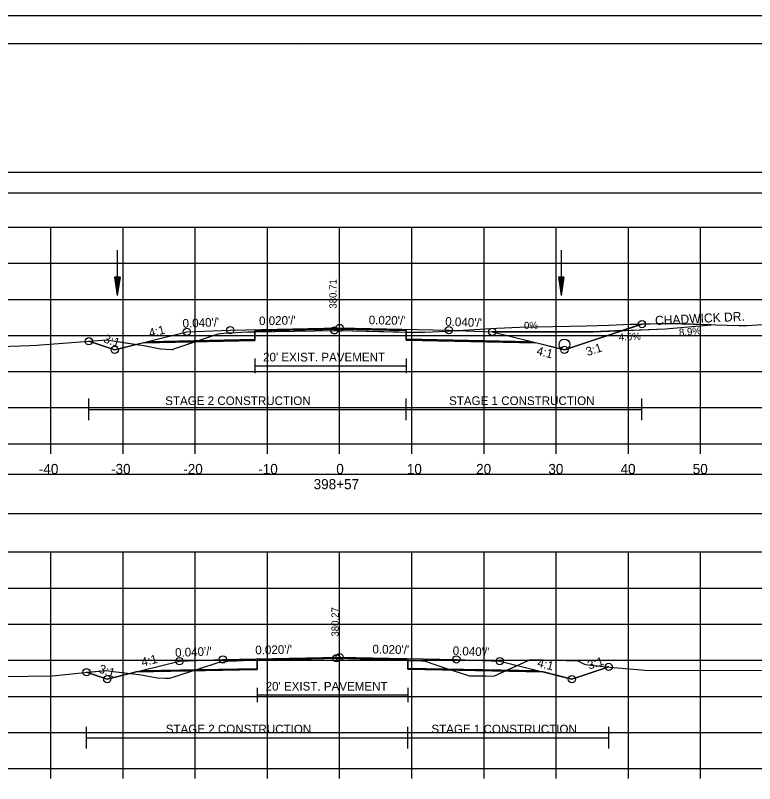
# Model space of a CAD drawing. Extents: x 1376273 to 1384221, y 378927 to 384592.
# Drawn here: x 1382846.3 to 1382948.7, y 380432.1 to 380538.5 of the extents above; entities that cross this region are included whole.
import ezdxf

# ---------------------------------------------------------------- set-up
doc = ezdxf.new("R2010")
doc.units = 0
for name, color, linetype in [('R_Alt Surface', 7, 'Continuous'), ('R_Axis', 7, 'Continuous'), ('R_Axis Annot', 7, 'Continuous'), ('R_Border', 7, 'Continuous'), ('R_Contours', 7, 'Continuous'), ('R_Dimension', 7, 'Continuous'), ('R_Drive', 7, 'Continuous'), ('R_Exist Surface', 7, 'Continuous'), ('R_Fin Surface', 7, 'Continuous'), ('R_Grid', 7, 'Continuous'), ('R_No Plot', 7, 'Continuous'), ('R_Water', 7, 'Continuous'), ('R_Xsect Elev', 7, 'Continuous'), ('R_Xsect Slope', 7, 'Continuous'), ('T_Detection Zones', 7, 'Continuous'), ('T_Notes', 7, 'Continuous')]:
    doc.layers.add(name, color=color, linetype=linetype)

msp = doc.modelspace()

# ---------------------------------------------------------------- linework, layer by layer
at = {"layer": 'R_Alt Surface'}
for points in [[(1382864.8, 380493.34), (1382879.46, 380493.63), (1382879.47, 380494.8), (1382891.22, 380495.03), (1382900.45, 380494.85), (1382900.46, 380493.68), (1382917.64, 380493.34)], [(1382879.47, 380490.95), (1382879.47, 380488.95)], [(1382900.45, 380490.95), (1382900.45, 380488.95)], [(1382879.47, 380489.95), (1382900.45, 380489.95)], [(1382863.76, 380447.72), (1382879.81, 380448.04), (1382879.82, 380449.21), (1382891.22, 380449.44), (1382900.65, 380449.25), (1382900.66, 380448.08), (1382918.67, 380447.72)], [(1382879.82, 380445.35), (1382879.82, 380443.35)], [(1382900.65, 380445.35), (1382900.65, 380443.35)], [(1382879.82, 380444.35), (1382900.65, 380444.35)]]:
    msp.add_lwpolyline(points, dxfattribs=at)
at = {"layer": 'R_Axis'}
for p, q in [((1382741.22, 380479.16), (1383041.22, 380479.16)), ((1382851.22, 380477.76), (1382851.22, 380479.16)), ((1382861.22, 380477.76), (1382861.22, 380479.16)), ((1382871.22, 380477.76), (1382871.22, 380479.16)), ((1382881.22, 380477.76), (1382881.22, 380479.16)), ((1382891.22, 380477.76), (1382891.22, 380479.16)), ((1382901.22, 380477.76), (1382901.22, 380479.16)), ((1382911.22, 380477.76), (1382911.22, 380479.16)), ((1382921.22, 380477.76), (1382921.22, 380479.16)), ((1382931.22, 380477.76), (1382931.22, 380479.16)), ((1382941.22, 380477.76), (1382941.22, 380479.16)), ((1382741.22, 380434.16), (1383041.22, 380434.16)), ((1382851.22, 380432.76), (1382851.22, 380434.16)), ((1382861.22, 380432.76), (1382861.22, 380434.16)), ((1382871.22, 380432.76), (1382871.22, 380434.16)), ((1382881.22, 380432.76), (1382881.22, 380434.16)), ((1382891.22, 380432.76), (1382891.22, 380434.16)), ((1382901.22, 380432.76), (1382901.22, 380434.16)), ((1382911.22, 380432.76), (1382911.22, 380434.16)), ((1382921.22, 380432.76), (1382921.22, 380434.16)), ((1382931.22, 380432.76), (1382931.22, 380434.16)), ((1382941.22, 380432.76), (1382941.22, 380434.16))]:
    msp.add_line(p, q, dxfattribs=at)
at = {"layer": 'R_Axis Annot'}
for points in [[(1382740.47, 380513.93), (1383042.27, 380513.93), (1383042.27, 380516.74), (1382740.47, 380516.74)], [(1382740.37, 380469.51), (1383042.06, 380469.51), (1383042.06, 380474.92), (1382740.37, 380474.92)]]:
    msp.add_lwpolyline(points, close=True, dxfattribs=at)
at = {"layer": 'R_Border'}
for p, q in [((1382733.22, 380534.62), (1383049.4, 380534.62)), ((1382885.74, 380534.36), (1382885.74, 380534.36)), ((1382885.74, 380534.36), (1382885.74, 380534.36))]:
    msp.add_line(p, q, dxfattribs=at)
at = {"layer": 'R_Contours'}
for points in [[(1382900.45, 380494.62), (1382901.45, 380494.6), (1382901.81, 380494.61), (1382903.01, 380494.61), (1382906.04, 380494.74), (1382913, 380495.15), (1382916.12, 380495.3), (1382925.35, 380495.5), (1382928.5, 380495.59), (1382931.51, 380495.71), (1382933.1, 380495.74), (1382922.36, 380492.16), (1382918.36, 380493.16), (1382900.46, 380493.52)], [(1382900.65, 380449.15), (1382901.65, 380449.12), (1382902.62, 380449.08), (1382903.08, 380449.05), (1382906.15, 380447.99), (1382906.77, 380447.79), (1382900.66, 380447.92)], [(1382914.08, 380447.65), (1382917.68, 380449.26), (1382924.21, 380449.07), (1382925.24, 380448.57), (1382928.14, 380448.27), (1382928.49, 380448.24), (1382923.4, 380446.54), (1382919.4, 380447.54)], [(1382906.77, 380447.79), (1382909.2, 380447.01), (1382911.52, 380447.01), (1382912.56, 380446.97), (1382914.08, 380447.65)]]:
    msp.add_lwpolyline(points, close=True, dxfattribs=at)
at = {"layer": 'R_Dimension'}
for p, q in [((1382856.48, 380482.42), (1382856.48, 380485.42)), ((1382900.45, 380482.42), (1382900.45, 380485.42)), ((1382933.1, 380482.42), (1382933.1, 380485.42)), ((1382856.48, 380483.92), (1382933.1, 380483.92)), ((1382856.16, 380436.93), (1382856.16, 380439.93)), ((1382900.65, 380436.93), (1382900.65, 380439.93)), ((1382928.49, 380436.93), (1382928.49, 380439.93)), ((1382856.16, 380438.43), (1382928.49, 380438.43))]:
    msp.add_line(p, q, dxfattribs=at)
at = {"layer": 'R_Drive'}
for p, q in [((1382936.35, 380495.08), (1382942.7, 380495.64)), ((1382912.36, 380494.66), (1382926.36, 380494.66)), ((1382926.36, 380494.66), (1382936.35, 380495.08))]:
    msp.add_line(p, q, dxfattribs=at)
at = {"layer": 'R_Exist Surface'}
for points in [[(1382835.77, 380492.37), (1382848.31, 380492.78), (1382849.27, 380492.82), (1382849.83, 380492.86), (1382858.93, 380493.54), (1382864.1, 380492.76), (1382864.29, 380492.74), (1382864.34, 380492.72), (1382866.4, 380492.31), (1382867.95, 380492.22), (1382868.01, 380492.21), (1382868.68, 380492.44), (1382874.4, 380494.4), (1382875.61, 380494.51), (1382875.89, 380494.53), (1382876.03, 380494.54), (1382878.47, 380494.65), (1382879.29, 380494.66), (1382890.5, 380494.87), (1382891.19, 380494.85), (1382901.45, 380494.6), (1382901.81, 380494.61), (1382903.01, 380494.61), (1382906.04, 380494.74), (1382913, 380495.15), (1382916.12, 380495.3), (1382925.35, 380495.5), (1382928.5, 380495.59), (1382931.51, 380495.71), (1382936.99, 380495.81), (1382946.47, 380495.54), (1382947.64, 380495.56), (1382955.05, 380495.99)], [(1382837.02, 380446.82), (1382848.02, 380446.97), (1382851.4, 380446.98), (1382855.45, 380447.43), (1382858.91, 380447.75), (1382859.88, 380447.62), (1382863.78, 380447.15), (1382864.46, 380447.01), (1382866.01, 380446.74), (1382867.09, 380446.7), (1382867.72, 380446.69), (1382871.88, 380448.03), (1382874.4, 380448.85), (1382874.94, 380448.91), (1382875.91, 380449.06), (1382876.94, 380449.1), (1382878.82, 380449.18), (1382887.33, 380449.35), (1382890.79, 380449.43), (1382894.1, 380449.34), (1382901.65, 380449.12), (1382902.62, 380449.08), (1382903.08, 380449.05), (1382906.15, 380447.99), (1382909.2, 380447.01), (1382911.52, 380447.01), (1382912.56, 380446.97), (1382917.68, 380449.26), (1382924.21, 380449.07), (1382925.24, 380448.57), (1382928.14, 380448.27), (1382934.05, 380447.72), (1382934.06, 380447.72), (1382950.1, 380447.79)]]:
    msp.add_lwpolyline(points, dxfattribs=at)
at = {"layer": 'R_Fin Surface'}
for points in [[(1382856.48, 380493.36), (1382860.07, 380492.16), (1382864.83, 380493.35), (1382870.07, 380494.66), (1382876.07, 380494.9), (1382891.22, 380495.2), (1382906.36, 380494.9), (1382912.36, 380494.66), (1382917.61, 380493.35), (1382922.36, 380492.16), (1382933.1, 380495.74)], [(1382856.16, 380447.5), (1382859.04, 380446.54), (1382863.79, 380447.73), (1382869.04, 380449.04), (1382875.04, 380449.28), (1382891.22, 380449.6), (1382907.4, 380449.28), (1382913.4, 380449.04), (1382918.64, 380447.73), (1382923.4, 380446.54), (1382928.49, 380448.24)]]:
    msp.add_lwpolyline(points, dxfattribs=at)
at = {"layer": 'R_Grid'}
for p, q in [((1382741.22, 380509.16), (1383041.22, 380509.16)), ((1382851.22, 380479.16), (1382851.22, 380509.16)), ((1382861.22, 380479.16), (1382861.22, 380509.16)), ((1382871.22, 380479.16), (1382871.22, 380509.16)), ((1382881.22, 380479.16), (1382881.22, 380509.16)), ((1382891.22, 380479.16), (1382891.22, 380509.16)), ((1382901.22, 380479.16), (1382901.22, 380509.16)), ((1382911.22, 380479.16), (1382911.22, 380509.16)), ((1382921.22, 380479.16), (1382921.22, 380509.16)), ((1382931.22, 380479.16), (1382931.22, 380509.16)), ((1382941.22, 380479.16), (1382941.22, 380509.16)), ((1382741.22, 380504.16), (1383041.22, 380504.16)), ((1382741.22, 380499.16), (1383041.22, 380499.16)), ((1382741.22, 380494.16), (1383041.22, 380494.16)), ((1382741.22, 380489.16), (1383041.22, 380489.16)), ((1382741.22, 380484.16), (1383041.22, 380484.16)), ((1382741.22, 380479.16), (1383041.22, 380479.16)), ((1382741.22, 380464.16), (1383041.22, 380464.16)), ((1382851.22, 380434.16), (1382851.22, 380464.16)), ((1382861.22, 380434.16), (1382861.22, 380464.16)), ((1382871.22, 380434.16), (1382871.22, 380464.16)), ((1382881.22, 380434.16), (1382881.22, 380464.16)), ((1382891.22, 380434.16), (1382891.22, 380464.16)), ((1382901.22, 380434.16), (1382901.22, 380464.16)), ((1382911.22, 380434.16), (1382911.22, 380464.16)), ((1382921.22, 380434.16), (1382921.22, 380464.16)), ((1382931.22, 380434.16), (1382931.22, 380464.16)), ((1382941.22, 380434.16), (1382941.22, 380464.16)), ((1382741.22, 380459.16), (1383041.22, 380459.16)), ((1382741.22, 380454.16), (1383041.22, 380454.16)), ((1382741.22, 380449.16), (1383041.22, 380449.16)), ((1382741.22, 380444.16), (1383041.22, 380444.16)), ((1382741.22, 380439.16), (1383041.22, 380439.16)), ((1382741.22, 380434.16), (1383041.22, 380434.16))]:
    msp.add_line(p, q, dxfattribs=at)
at = {"layer": 'R_No Plot'}
msp.add_line((1382720.82, 380538.51), (1383054.15, 380538.51), dxfattribs=at)
for points in [[(1382720.81, 380538.51), (1383054.15, 380538.51), (1383054.15, 380325.17), (1382720.81, 380325.17)], [(1382967.14, 380534.62), (1382967.14, 380524.74), (1383002.87, 380524.74), (1383002.87, 380521.82), (1383026.07, 380521.82), (1383026.07, 380497.48), (1383049.4, 380497.48), (1383049.4, 380329.16), (1382733.22, 380329.16), (1382733.22, 380534.62)]]:
    msp.add_lwpolyline(points, close=True, dxfattribs=at)
for points in [[(1382864.07, 380493.16), (1382879.46, 380493.47), (1382879.47, 380494.8), (1382891.22, 380495.03), (1382900.45, 380494.85), (1382900.46, 380493.52), (1382918.36, 380493.16)], [(1382863.04, 380447.54), (1382879.81, 380447.88), (1382879.82, 380449.21), (1382891.22, 380449.44), (1382900.65, 380449.25), (1382900.66, 380447.92), (1382919.4, 380447.54)]]:
    msp.add_lwpolyline(points, dxfattribs=at)
for centre in [(1382891.22, 380495.2), (1382933.1, 380495.74), (1382870.07, 380494.66), (1382876.07, 380494.9), (1382890.5, 380494.87), (1382906.36, 380494.9), (1382912.36, 380494.66), (1382856.48, 380493.36), (1382860.07, 380492.16), (1382922.36, 380492.16), (1382875.04, 380449.28), (1382890.79, 380449.43), (1382891.22, 380449.6), (1382907.4, 380449.28), (1382869.04, 380449.04), (1382913.4, 380449.04), (1382928.49, 380448.24), (1382856.16, 380447.5), (1382859.04, 380446.54), (1382923.4, 380446.54)]:
    msp.add_circle(centre, 0.5, dxfattribs=at)
at = {"layer": 'R_Water'}
for p, q in [((1382860.43, 380505.97), (1382860.43, 380499.72)), ((1382921.89, 380505.97), (1382921.89, 380499.72)), ((1382860.06, 380502.22), (1382860.43, 380499.72)), ((1382860.81, 380502.22), (1382860.06, 380502.22)), ((1382860.12, 380502.22), (1382860.43, 380500.14)), ((1382860.19, 380502.22), (1382860.43, 380500.57)), ((1382860.25, 380502.22), (1382860.43, 380500.98)), ((1382860.31, 380502.22), (1382860.43, 380501.41)), ((1382860.38, 380502.22), (1382860.43, 380501.82)), ((1382860.81, 380502.22), (1382860.43, 380499.72)), ((1382860.56, 380502.22), (1382860.43, 380501.41)), ((1382860.68, 380502.22), (1382860.43, 380500.57)), ((1382860.75, 380502.22), (1382860.43, 380500.14)), ((1382860.62, 380502.22), (1382860.43, 380500.98)), ((1382860.49, 380502.22), (1382860.43, 380501.82)), ((1382921.52, 380502.22), (1382921.89, 380499.72)), ((1382922.27, 380502.22), (1382921.52, 380502.22)), ((1382921.58, 380502.22), (1382921.89, 380500.14)), ((1382921.64, 380502.22), (1382921.89, 380500.57)), ((1382921.71, 380502.22), (1382921.89, 380500.98)), ((1382921.77, 380502.22), (1382921.89, 380501.41)), ((1382921.83, 380502.22), (1382921.89, 380501.82)), ((1382922.27, 380502.22), (1382921.89, 380499.72)), ((1382922.01, 380502.22), (1382921.89, 380501.41)), ((1382922.14, 380502.22), (1382921.89, 380500.57)), ((1382922.21, 380502.22), (1382921.89, 380500.14)), ((1382922.08, 380502.22), (1382921.89, 380500.98)), ((1382921.95, 380502.22), (1382921.89, 380501.82))]:
    msp.add_line(p, q, dxfattribs=at)
msp.add_circle((1382922.36, 380492.91), 0.75, dxfattribs=at)
at = {"layer": 'T_Detection Zones'}
for points in [[(1382871.18, 380493.3), (1382874.4, 380494.4), (1382875.61, 380494.51), (1382875.89, 380494.53), (1382876.03, 380494.54), (1382878.47, 380494.65), (1382879.29, 380494.66), (1382879.47, 380494.66), (1382879.46, 380493.47)], [(1382879.47, 380494.66), (1382890.5, 380494.87), (1382891.19, 380494.85), (1382900.45, 380494.62), (1382900.45, 380494.85), (1382891.22, 380495.03), (1382879.47, 380494.8)], [(1382856.48, 380493.36), (1382858.93, 380493.54), (1382863.09, 380492.91), (1382860.07, 380492.16)], [(1382863.09, 380492.91), (1382864.1, 380492.76), (1382864.29, 380492.74), (1382864.34, 380492.72), (1382866.4, 380492.31), (1382867.95, 380492.22), (1382868.01, 380492.21), (1382868.68, 380492.44), (1382871.18, 380493.3), (1382864.07, 380493.16)], [(1382870.84, 380447.7), (1382871.88, 380448.03), (1382874.4, 380448.85), (1382874.94, 380448.91), (1382875.91, 380449.06), (1382876.94, 380449.1), (1382878.82, 380449.18), (1382879.82, 380449.2), (1382879.81, 380447.88)], [(1382879.82, 380449.2), (1382887.33, 380449.35), (1382890.79, 380449.43), (1382894.1, 380449.34), (1382900.65, 380449.15), (1382900.65, 380449.25), (1382891.22, 380449.44), (1382879.82, 380449.21)], [(1382856.16, 380447.5), (1382858.91, 380447.75), (1382859.88, 380447.62), (1382862.22, 380447.34), (1382859.04, 380446.54)], [(1382862.22, 380447.34), (1382863.78, 380447.15), (1382864.46, 380447.01), (1382866.01, 380446.74), (1382867.09, 380446.7), (1382867.72, 380446.69), (1382870.84, 380447.7), (1382863.04, 380447.54)]]:
    msp.add_lwpolyline(points, close=True, dxfattribs=at)
at = {"layer": 'T_Notes'}
for p, q in [((1382933.1, 380495.74), (1382930.37, 380494.83)), ((1382936.35, 380495.08), (1382942.7, 380495.64)), ((1382926.36, 380494.66), (1382912.36, 380494.66)), ((1382930.37, 380494.83), (1382926.36, 380494.66)), ((1382930.37, 380494.83), (1382936.35, 380495.08))]:
    msp.add_line(p, q, dxfattribs=at)
for points in [[(1382942.7, 380495.64), (1382936.99, 380495.81), (1382933.1, 380495.74)], [(1382912.36, 380494.66), (1382917.61, 380493.35), (1382922.36, 380492.16), (1382930.37, 380494.83)]]:
    msp.add_lwpolyline(points, dxfattribs=at)

# ---------------------------------------------------------------- texts
at = {"layer": 'R_Alt Surface'}
for p in [(1382880.62, 380490.56), (1382880.97, 380444.96)]:
    msp.add_text("20' EXIST. PAVEMENT", height=1.2, dxfattribs=at).set_placement(p)
at = {"layer": 'R_Axis Annot'}
for s, p in [('-40', (1382849.56, 380474.96)), ('-30', (1382859.56, 380474.96)), ('-20', (1382869.56, 380474.96)), ('-10', (1382879.95, 380474.96)), ('0', (1382890.76, 380474.96)), ('10', (1382900.53, 380474.96)), ('20', (1382910.13, 380474.96)), ('30', (1382920.13, 380474.96)), ('40', (1382930.13, 380474.96)), ('50', (1382940.13, 380474.96)), ('398+57', (1382887.62, 380472.86))]:
    msp.add_text(s, height=1.4, dxfattribs=at).set_placement(p)
at = {"layer": 'R_Dimension'}
for s, p in [('STAGE 2 CONSTRUCTION', (1382867.06, 380484.52)), ('STAGE 1 CONSTRUCTION', (1382906.38, 380484.52)), ('STAGE 2 CONSTRUCTION', (1382867.14, 380439.03)), ('STAGE 1 CONSTRUCTION', (1382903.93, 380439.03))]:
    msp.add_text(s, height=1.2, dxfattribs=at).set_placement(p)
at = {"layer": 'R_Drive'}
for s, height, rotation, p in [('CHADWICK DR.', 1.25, 2.7887, (1382934.94, 380495.6)), ('4.6%', 1, 2.6465, (1382929.91, 380493.43)), ('8.9%', 1, 5.0575, (1382938.27, 380494.07))]:
    msp.add_text(s, height=height, rotation=rotation, dxfattribs=at).set_placement(p)
msp.add_text('0%', height=1, dxfattribs=at).set_placement((1382916.75, 380495.05))
at = {"layer": 'R_Xsect Elev'}
for s, p in [('380.71', (1382890.8, 380497.87)), ('380.27', (1382891.09, 380452.43))]:
    msp.add_text(s, height=1, rotation=90, dxfattribs=at).set_placement(p)
at = {"layer": 'R_Xsect Slope'}
for s, rotation, p in [("0.040'/'", 2.2906, (1382869.49, 380495.23)), ("0.020'/'", 1.1458, (1382880.07, 380495.58)), ("0.020'/'", 358.8542, (1382895.24, 380495.72)), ("0.040'/'", 357.7094, (1382905.83, 380495.52)), ('4:1', 14.0362, (1382864.95, 380493.89)), ('3:1', 341.5651, (1382858.43, 380493.23)), ('4:1', 345.9638, (1382918.42, 380491.51)), ('3:1', 18.4349, (1382925.56, 380491.29)), ("0.040'/'", 2.2906, (1382868.45, 380449.62)), ("0.020'/'", 1.1458, (1382879.55, 380449.97)), ("0.020'/'", 358.8542, (1382895.76, 380450.11)), ("0.040'/'", 357.7094, (1382906.86, 380449.9)), ('4:1', 14.0362, (1382863.91, 380448.28)), ('4:1', 345.9638, (1382918.52, 380448.28)), ('3:1', 18.4349, (1382925.79, 380447.86)), ('3:1', 341.5651, (1382857.76, 380447.49))]:
    msp.add_text(s, height=1.2, rotation=rotation, dxfattribs=at).set_placement(p)

doc.saveas('drawing.dxf')
